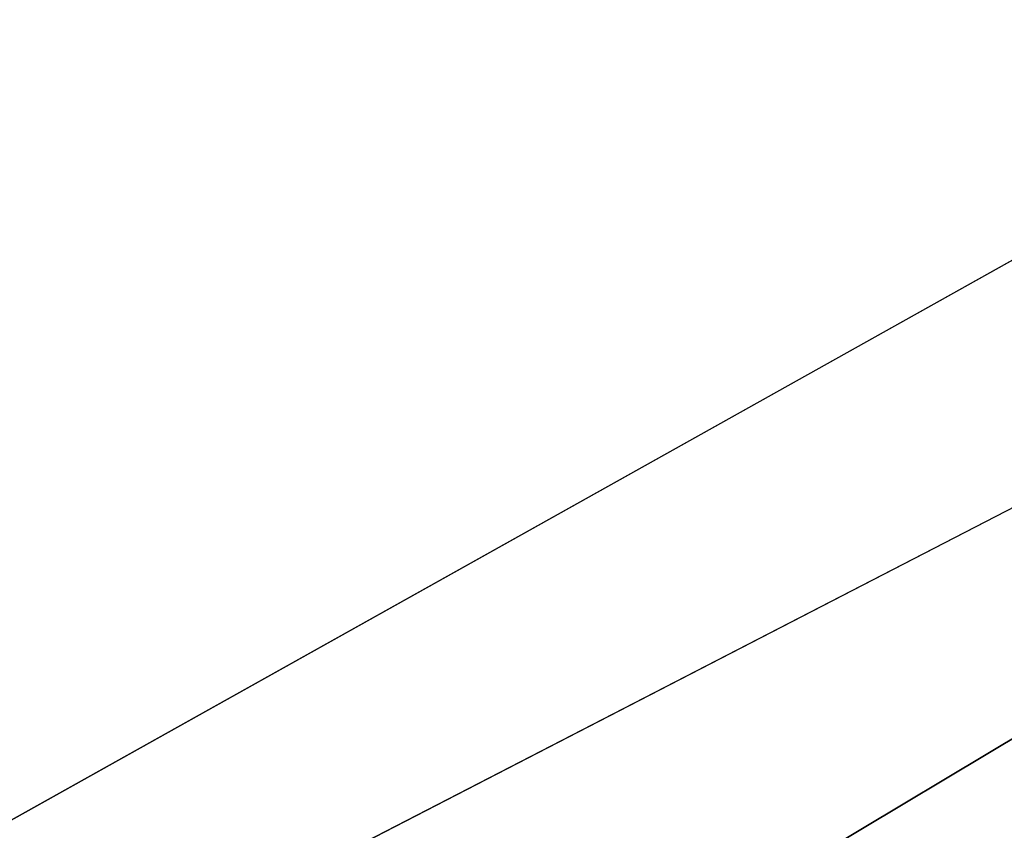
# Model space of a CAD drawing. Extents: x -250 to 250, y -832 to 754.
# Tile 1019 of 1056: x 144.991 to 145.357, y 675.692 to 675.993. Entities that reach past the tile are written whole.
import ezdxf

# ---------------------------------------------------------------- set-up
doc = ezdxf.new("R2010")
doc.units = 0
doc.header["$LTSCALE"] = 33.374815
for name, color, linetype in [('1178', 7, 'CONTINUOUS'), ('1179', 7, 'CONTINUOUS'), ('1180', 7, 'CONTINUOUS'), ('1198', 7, 'CONTINUOUS'), ('201', 7, 'CONTINUOUS'), ('2062', 7, 'CONTINUOUS')]:
    doc.layers.add(name, color=color, linetype=linetype)

msp = doc.modelspace()

# ---------------------------------------------------------------- linework, layer by layer
at = {"layer": '1178', "color": 7, "linetype": 'CONTINUOUS'}
msp.add_3dface([(150, 676.85832, 68.65), (143.48762, 676.08224, 68.65), (144.70705, 675.18463, 68.65), (150, 676.85832, 68.65)], dxfattribs=at)
at = {"layer": '1179', "color": 7, "linetype": 'CONTINUOUS'}
msp.add_3dface([(143.23153, 674.71304, 15.65), (150, 677.5, 15.65), (156.50569, 674.93976, 15.65), (143.23153, 674.71304, 15.65)], dxfattribs=at)
at = {"layer": '1180', "color": 7, "linetype": 'CONTINUOUS'}
for points in [[(150, 678.5, 16.65), (139.9422, 672.48689, 16.65), (150, 678.5, 25.05), (150, 678.5, 16.65)], [(150, 678.5, 25.05), (139.9422, 672.48689, 16.65), (146.48715, 677.85952, 26.42004), (150, 678.5, 25.05)], [(146.48715, 677.85952, 26.42004), (139.9422, 672.48689, 16.65), (144.85092, 677.09874, 30.15), (146.48715, 677.85952, 26.42004)]]:
    msp.add_3dface(points, dxfattribs=at)
at = {"layer": '1198', "color": 7, "linetype": 'CONTINUOUS'}
for points in [[(143.23153, 674.71304, 15.65), (139.9422, 672.48689, 16.65), (150, 678.5, 16.65), (143.23153, 674.71304, 15.65)], [(143.23153, 674.71304, 15.65), (150, 678.5, 16.65), (150, 678.20711, 15.94289), (143.23153, 674.71304, 15.65)], [(150, 677.5, 15.65), (143.23153, 674.71304, 15.65), (150, 678.20711, 15.94289), (150, 677.5, 15.65)]]:
    msp.add_3dface(points, dxfattribs=at)
at = {"layer": '201', "color": 7, "linetype": 'CONTINUOUS'}
for points in [[(210, 682, -11), (210, 674.22183, -7.77817), (-210, 682, -11), (210, 682, -11)], [(-210, 682, -11), (210, 674.22183, -7.77817), (-210, 674.22183, -7.77817), (-210, 682, -11)], [(210, 674.22183, 7.77817), (210, 682, 11), (-210, 674.22183, 7.77817), (210, 674.22183, 7.77817)], [(210, 682, 11), (-210, 682, 11), (-210, 674.22183, 7.77817), (210, 682, 11)]]:
    msp.add_3dface(points, dxfattribs=at)
at = {"layer": '2062', "color": 7, "linetype": 'CONTINUOUS'}
msp.add_3dface([(150, 676.85832, 68.65), (144.70705, 675.18463, 68.65), (150, 675.63358, 68.62499), (150, 676.85832, 68.65)], dxfattribs=at)

doc.saveas('drawing.dxf')
